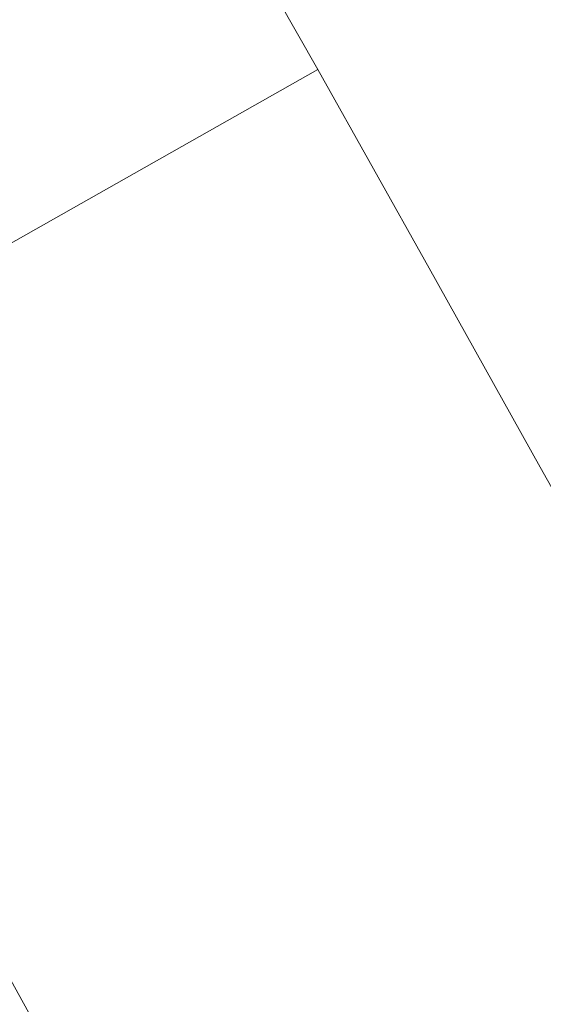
# Model space of a CAD drawing. Header units: millimetres. Extents: x -62314 to 79800, y -34032 to 28340.
# Tile 267 of 277: x 62867 to 63000, y 3342 to 3592. Entities that reach past the tile are written whole.
import ezdxf

# ---------------------------------------------------------------- set-up
doc = ezdxf.new("R2010")
doc.units = ezdxf.units.MM
doc.header["$LTSCALE"] = 508
doc.linetypes.add('Dash Style-6', pattern=[1.04164, 0.625, -0.20828, 0.06943, -0.13893])
for name, color, linetype, lineweight in [('(00) tekening-aanzicht grijs', 8, 'Continuous', 0), ('(00) tekening-stramien-algemeen', 7, 'Dash Style-6', 0), ('(__) constructies_materialen-Xh2 staalproducten', 1, 'Continuous', 0), ('None', 7, 'Continuous', 0)]:
    doc.layers.add(name, color=color, linetype=linetype, lineweight=lineweight)

# ---------------------------------------------------------------- blocks, each defined once
blk = doc.blocks.new('blok B 01 (2D)')
at = {"layer": '(00) tekening-aanzicht grijs', "color": 17, "lineweight": 0, "transparency": 33554687, "flags": 128}
blk.add_lwpolyline([(67147.1, 17815), (67147.15, 17815, 0.120217), (58755.98, 30980.72), (59001.11, 31046.44), (59684.33, 30368.24), (59885.21, 30565.97, -0.112264), (67637.51, 17925.97, -0.000404), (67654.79, 17874.82), (67653.59, 17874.13, -0.068823), (67693, 17589.15), (67693, 8520.64), (67193, 8520.64), (67193, 17589.15, 0.081822), (67163.93, 17765.58)], format="xyb", dxfattribs=at)
at = {"layer": '(__) constructies_materialen-Xh2 staalproducten', "color": 3, "lineweight": 0, "transparency": 33554687}
for q in [(59846.04, 31116.75), (59937.52, 30617.81)]:
    blk.add_line((60141.36, 30818.11), q, dxfattribs=at)
at = {"layer": 'None', "color": 17, "lineweight": 0, "transparency": 33554687, "flags": 128}
blk.add_lwpolyline([(67854.77, 18398.59, 0.109455), (60141.36, 30818.11)], format="xyb", dxfattribs=at)
blk = doc.blocks.new('Stramien blok B')
at = {"layer": '(00) tekening-stramien-algemeen', "color": 2, "lineweight": 0, "transparency": 33554687}
blk.add_arc((35700.81, -3868.71), 33612.33, 18.044708, 49.822253, dxfattribs=at)

msp = doc.modelspace()

# ---------------------------------------------------------------- block references
at = {"layer": 'None', "color": 17, "transparency": 33554687}
for name, p, rotation in [('blok B 01 (2D)', (-3125.94, -10622.93), 344.9999999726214), ('Stramien blok B', (0, 0), 344.9999645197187)]:
    msp.add_blockref(name, p, dxfattribs=dict(at, rotation=rotation))

doc.saveas('drawing.dxf')
